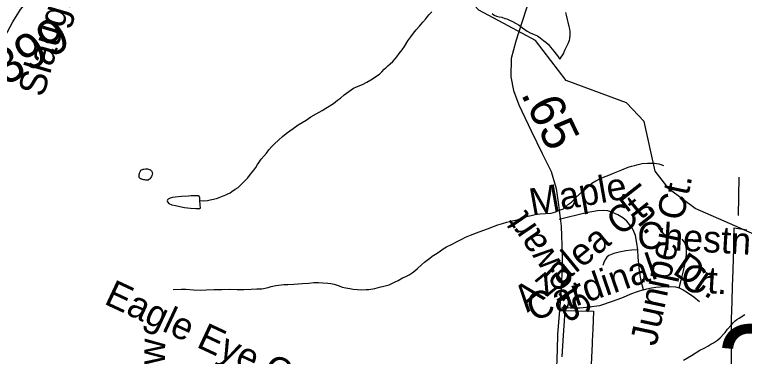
# Model space of a CAD drawing. Extents: x 2001466 to 31450019, y -30647475 to 847247.
# Drawn here: x 2058947 to 2064101, y 674594 to 677008 of the extents above; entities that cross this region are included whole.
import ezdxf

# ---------------------------------------------------------------- set-up
doc = ezdxf.new("R2010")
doc.units = 0
for name, color, linetype in [('Exist Boundary Political City Limit New', 7, 'Continuous'), ('Exist Boundary Political City Limit Old', 7, 'Continuous'), ('Exist Hydrographic Creek Single Shore', 7, 'Continuous'), ('Exist Hydrographic Misc Water Feature', 7, 'Continuous'), ('Exist Road Non-System Type 51', 7, 'Continuous'), ('Exist Road Non-System Type 51 Label', 7, 'Continuous'), ('Exist Road Secondary Mileage Hundredths English Label', 7, 'Continuous'), ('Exist Road Secondary Structure Standard Bridge Number Label', 7, 'Continuous'), ('Exist Road Secondary Type 51 Attributed', 7, 'Continuous'), ('Exist Road Secondary Type 51 Label', 7, 'Continuous'), ('Exist Road Secondary Type 51 Number Label', 7, 'Continuous'), ('Map Preparation Boundary City Limit Buffer Line', 7, 'Continuous')]:
    doc.layers.add(name, color=color, linetype=linetype)

msp = doc.modelspace()

# ---------------------------------------------------------------- linework, layer by layer
at = {"layer": 'Exist Boundary Political City Limit New'}
for points in [[(2064010, 674466.7), (2064010.9, 674859.6), (2064014.2, 674979.8), (2064017.4, 675095.1), (2064018.8, 675138.9), (2064023.1, 675279.1), (2064025.4, 675364.4), (2064026.8, 675419.6), (2064029, 675502.1), (2064117.8, 675487.6)], [(2062813.1, 674591.2), (2062820.9, 674707.6), (2062834.9, 674917.1), (2062843.6, 674917.9), (2062905.1, 674916.3), (2062916.8, 674916), (2063035.1, 674913.1), (2063029.9, 674786.6), (2063026.4, 674702.3), (2063025.6, 674683.9), (2063015.4, 674489.8)]]:
    msp.add_lwpolyline(points, dxfattribs=at)
at = {"layer": 'Exist Boundary Political City Limit Old'}
msp.add_lwpolyline([(2064060.7, 675859.9), (2064056.7, 675588.3)], dxfattribs=at)
at = {"layer": 'Exist Hydrographic Creek Single Shore'}
for points in [[(2062432.6, 676929.3), (2062225.6, 677040.6), (2062133.5, 677140.8), (2062083.5, 677365), (2061866.6, 677641.7), (2061849.6, 677766.6), (2061898.6, 677959.2), (2062148.5, 678298.7), (2062147.5, 678541.4), (2062047.6, 678701), (2061605.5, 679133.2), (2061504.7, 679181.1), (2061371.6, 679190.4)], [(2064034.5, 675515.7), (2063752.4, 675638.1), (2063569.5, 675776.4), (2063469.5, 675903), (2063393.6, 676252.3), (2063268.5, 676386.1), (2062842.6, 676542.4), (2062625.5, 676825.7), (2062432.6, 676929.3)], [(2064411.5, 675280.2), (2064236.6, 675428.1), (2064034.5, 675515.7)]]:
    msp.add_lwpolyline(points, dxfattribs=at)
at = {"layer": 'Exist Hydrographic Misc Water Feature'}
for points in [[(2060255.9, 675695.7), (2060279.7, 675693.7), (2060309.4, 675696.1), (2060327.4, 675699.8), (2060351.6, 675703.9), (2060373.4, 675709.9), (2060391.4, 675716.1), (2060415.2, 675726.3), (2060437.4, 675734.3), (2060453.6, 675742), (2060469.3, 675750.1), (2060481.2, 675758.1), (2060505.2, 675774.3), (2060525.5, 675788.3), (2060551.6, 675812.3), (2060571.1, 675832.4), (2060593.4, 675856.2), (2060613.5, 675880.4), (2060637.3, 675910.4), (2060649.2, 675928.5), (2060661.1, 675948.6), (2060673, 675966.3), (2060689, 675986.5), (2060707.2, 676008.5), (2060724.8, 676028.6), (2060742.9, 676052.6), (2060761.1, 676074.6), (2060781, 676094.7), (2060810.8, 676122.6), (2060838.6, 676146.8), (2060864.7, 676168.8), (2060890.7, 676186.8), (2060914.5, 676205), (2060948.8, 676229.1), (2060976.4, 676245.1), (2061006.2, 676263), (2061038.4, 676285.2), (2061076.5, 676307), (2061118.3, 676331.1), (2061144.4, 676347.4), (2061198.1, 676381.5), (2061228.2, 676403.3), (2061247.9, 676417.4), (2061274, 676441.3), (2061306.2, 676465.7), (2061340, 676487.7), (2061373.6, 676503.7), (2061404.2, 676515.7), (2061434.1, 676531.9), (2061461.8, 676548), (2061481.7, 676560), (2061505.9, 676575.8), (2061523.7, 676588.1), (2061539.5, 676603.9), (2061555.7, 676622.1), (2061567.6, 676632.1), (2061583.6, 676645.9), (2061599.6, 676660.1), (2061617.8, 676678), (2061633.6, 676696.3), (2061645.7, 676709.9), (2061663.4, 676734), (2061683.3, 676760.1), (2061699.2, 676784.1), (2061723, 676822.3), (2061745.4, 676852.2), (2061763, 676876.3), (2061783.3, 676900.4), (2061805.1, 676926.3), (2061829.3, 676954.2), (2061851, 676978.5), (2061872.7, 677006.5), (2061893, 677028.5)], [(2062318.7, 677015.1), (2062334.5, 677005.4), (2062350.7, 676997.3), (2062368.7, 676993.3), (2062387.2, 676989.3), (2062408.9, 676981.6), (2062423.1, 676977.4), (2062440.7, 676969.4), (2062459, 676961.4), (2062488.7, 676945.5), (2062504.9, 676935.8), (2062517.2, 676927.8), (2062534.8, 676913.8), (2062549, 676903.9), (2062566.8, 676891.9), (2062586.9, 676879.9), (2062615.2, 676868), (2062639, 676857.9), (2062659.1, 676843.8), (2062683.1, 676826), (2062699.3, 676814.2), (2062717.1, 676796.1), (2062731.1, 676778.1), (2062743.2, 676764.1), (2062755.3, 676750.2), (2062771.3, 676728.3), (2062789.3, 676704.4), (2062795.3, 676694.2)], [(2062838.5, 677022.3), (2062842.8, 677004.2), (2062848.8, 676974.5), (2062852.7, 676954.4), (2062860.9, 676924.4), (2062865.2, 676906.3), (2062868.7, 676892.4), (2062869.1, 676864.3), (2062866.8, 676840.3), (2062862.9, 676824.3), (2062854.9, 676802.4), (2062847.1, 676788.1), (2062837.1, 676768.2), (2062831.3, 676754.5), (2062823.1, 676736.2), (2062815.3, 676724.5), (2062805.3, 676708.1), (2062795.3, 676694.2)], [(2060067, 675067.7), (2060124.7, 675069.4), (2060157.1, 675069.8), (2060210.8, 675063.7), (2060256.9, 675062), (2060298.9, 675064.1), (2060354.9, 675066.2), (2060410.7, 675066.3), (2060462.8, 675068.1), (2060518.6, 675066.5), (2060566.7, 675066.5), (2060616.8, 675068.7), (2060656.6, 675070.7), (2060692.6, 675072.6), (2060736.5, 675080.9), (2060758.9, 675086.9), (2060790.7, 675095), (2060810.6, 675096.9), (2060848.7, 675100.9), (2060876.6, 675103.1), (2060918.6, 675105.2), (2060980.5, 675109.2), (2061024.2, 675111.1), (2061060.7, 675115.4), (2061092.5, 675115.4), (2061124.5, 675113.4), (2061158.5, 675111.5), (2061180.5, 675109.8), (2061204.5, 675103.7), (2061238.7, 675091.6), (2061260.2, 675083.9), (2061286.5, 675077.9), (2061314.8, 675074), (2061338.8, 675070), (2061368.7, 675065.8), (2061398.4, 675064.1), (2061428.6, 675066.1), (2061448.7, 675066.3), (2061490.3, 675074.2), (2061522.7, 675082.2), (2061554.7, 675090.4), (2061592.4, 675100.5), (2061630.4, 675118.2), (2061656.6, 675130.5), (2061686.3, 675148.7), (2061704.2, 675156.5), (2061732.1, 675170.5), (2061754.4, 675184.6), (2061774.1, 675198.6), (2061792.1, 675214.6), (2061819.8, 675240.8), (2061842.4, 675260.9), (2061878.1, 675288.7), (2061895.7, 675301.1), (2061920.1, 675316.8), (2061944.1, 675333.1), (2061973.6, 675355), (2061997.6, 675369.2), (2062035.9, 675387.3), (2062071.6, 675405), (2062105.7, 675423.4), (2062131.9, 675437.3), (2062165.5, 675451.2), (2062209.6, 675467.7), (2062253.9, 675483.6), (2062287.3, 675495.6), (2062329.6, 675511.5), (2062359.7, 675523.6), (2062393.6, 675533.8), (2062423.5, 675541.9), (2062459.6, 675551.8), (2062495.3, 675559.8), (2062527.7, 675569.9), (2062561.5, 675582.2), (2062595.1, 675590.1), (2062623.4, 675596.4), (2062659.3, 675600.2), (2062695.4, 675602.5), (2062735.2, 675606.2), (2062769.2, 675614.4), (2062795.5, 675626.7), (2062823.5, 675636.6), (2062837.3, 675650.7), (2062859, 675668.6), (2062879.1, 675684.5), (2062910.7, 675716.6), (2062963, 675762.7), (2062997, 675794.9), (2063022.7, 675816.9), (2063050.7, 675835), (2063085, 675850.9), (2063106.5, 675861), (2063142.8, 675874.9), (2063176.6, 675889.3), (2063234.9, 675911.3), (2063280.6, 675931.5), (2063302.5, 675937.1), (2063324.3, 675943.6), (2063340.3, 675947.6), (2063378.6, 675955.6)], [(2063378.6, 675955.6), (2063416.8, 675959.6), (2063430.3, 675959.5), (2063444.4, 675959.8), (2063466.4, 675959.7), (2063480.5, 675957.6), (2063496.5, 675953.6), (2063510.3, 675949.8), (2063528.5, 675941.8)], [(2059877.2, 675839.1), (2059873.5, 675838.9), (2059865.7, 675840.9), (2059859.3, 675841), (2059851.1, 675843.1), (2059845.6, 675845.1), (2059841.5, 675846.9), (2059837.2, 675848.8), (2059833.3, 675851), (2059827.3, 675858.8), (2059825.5, 675864.8), (2059825.5, 675870.8), (2059827.3, 675879.1), (2059829.6, 675886.9), (2059831.2, 675895.1), (2059833.7, 675898.8), (2059835.1, 675903), (2059839.2, 675908.9), (2059843.1, 675912.8), (2059849.1, 675915.1), (2059855.4, 675917), (2059859.1, 675916.9), (2059871, 675919.1), (2059879, 675919.1), (2059885.4, 675919), (2059891.5, 675917.2), (2059897, 675915.1), (2059903.2, 675913), (2059907.1, 675911.2), (2059913.2, 675905), (2059917.1, 675895.1), (2059917.3, 675891), (2059919.4, 675885), (2059917.1, 675877.2), (2059915.3, 675871), (2059913.4, 675865.2), (2059909.6, 675856.9), (2059903.6, 675848.9), (2059899.5, 675845.1), (2059893.4, 675841.1), (2059889.7, 675839.2), (2059883.1, 675839), (2059877.2, 675839.1)], [(2060255.9, 675695.7), (2060253.8, 675713.9), (2060249.3, 675725.9), (2060245.4, 675727.7), (2060215.7, 675727.7), (2060193.6, 675727.8), (2060175.9, 675725.7), (2060125.7, 675723.5), (2060079.5, 675719.6), (2060061.5, 675715.4), (2060045.5, 675711.4), (2060031.8, 675705.3), (2060025.6, 675699.4), (2060023.4, 675693.2), (2060025.4, 675685.2), (2060035.9, 675673.5), (2060057.8, 675665.3), (2060082, 675659.6), (2060113.6, 675653.6), (2060147.6, 675645.6), (2060187.8, 675641.5), (2060225.7, 675637.8), (2060255.5, 675637.7), (2060259.6, 675641.6), (2060257.7, 675665.8), (2060255.9, 675695.7)], [(2063671, 674568.3), (2063727, 674600.4), (2063786.9, 674638.4), (2063816.4, 674652.6), (2063842.5, 674666.5), (2063864.8, 674680.5), (2063882.6, 674690.8), (2063910.7, 674708.9), (2063930.4, 674724.9), (2063956.7, 674754.6), (2063964.9, 674762.7), (2063982.5, 674786.8), (2064006.3, 674814.8), (2064022.5, 674831), (2064036.4, 674844.8), (2064048.3, 674855.1), (2064064.3, 674864.9), (2064104.5, 674891.2)]]:
    msp.add_lwpolyline(points, dxfattribs=at)
at = {"layer": 'Exist Road Non-System Type 51'}
for points in [[(2063347.4, 675346.3), (2063341.8, 675393.8), (2063330.7, 675448.3), (2063315.3, 675487.4), (2063306.9, 675504.1), (2063270.6, 675550.2), (2063242.7, 675574), (2063206.4, 675594.9), (2063168.7, 675611.7), (2063135.2, 675621.5), (2063105.8, 675624.3), (2063062.5, 675621.5), (2062984.3, 675607.5), (2062792.2, 675560.6)], [(2063640.7, 675079.5), (2063654.7, 675132.6), (2063670, 675198.2), (2063684, 675263.9), (2063691, 675314.2), (2063691, 675349.1), (2063686.8, 675378.4), (2063677, 675400.8), (2063660.2, 675421.7)], [(2063347.4, 675346.3), (2063304.1, 675343.5), (2063263.6, 675339.3), (2063217.5, 675330.9), (2063178.4, 675321.1), (2063143.5, 675307.2), (2063128.2, 675294.6), (2063121.2, 675283.4), (2063114.2, 675273.6), (2063108.6, 675258.3), (2063101.6, 675235.9)], [(2063387.9, 675064.1), (2063372.6, 675125.6), (2063365.6, 675167.5), (2063357.2, 675219.2), (2063350.2, 675294.6), (2063347.4, 675346.3)], [(2063387.9, 675064.1), (2063411.7, 675071.1), (2063443.8, 675079.5), (2063475.9, 675083.7), (2063508, 675085.1), (2063579.2, 675087.9), (2063614.2, 675085.1), (2063640.7, 675079.5)], [(2063640.7, 675079.5), (2063668.6, 675065.5), (2063699.4, 675046), (2063744, 675015.2), (2063783.1, 674983.1)], [(2063387.9, 675064.1), (2063343.2, 675050.2), (2063304.1, 675036.2), (2063232.9, 675005.5), (2063167.3, 674983.1), (2063077.9, 674952.4), (2063005.3, 674941.2), (2062941, 674934.2), (2062869.8, 674935.6), (2062810.5, 674940.6)]]:
    msp.add_lwpolyline(points, dxfattribs=at)
at = {"layer": 'Exist Road Secondary Type 51 Attributed'}
for points in [[(2058183.1, 675136.2), (2058261.4, 675239.4), (2058354.7, 675369), (2058425.3, 675480.2), (2058576.8, 675760.7), (2058663.9, 675907.3), (2058689.7, 675958.9), (2058720.7, 676048), (2058739.2, 676149.4), (2058752.7, 676278.4), (2058763.1, 676404.4), (2058789.5, 676631.1), (2058814.7, 676715.3), (2058856.8, 676810.5), (2058933.5, 676957.4), (2058987.6, 677043.4), (2059037.9, 677104.2), (2059127.9, 677195.2), (2059220, 677278.1)], [(2062606.8, 677192.3), (2062526.3, 676944.4), (2062486.9, 676820.5), (2062454.6, 676699.3), (2062452.2, 676569), (2062470.3, 676472.7), (2062508.2, 676371.2), (2062595.8, 676186.5), (2062673.1, 676027), (2062736.2, 675901.1), (2062770.9, 675779.5), (2062788.3, 675664.2), (2062806.4, 675514.2), (2062813.5, 675311.7), (2062810.4, 675175.9), (2062803.3, 675033), (2062782, 674749.9), (2062778.8, 674642.6), (2062770.9, 674450.7), (2062755.9, 674231.6), (2062748, 673997.9), (2062734.6, 673816.3)]]:
    msp.add_lwpolyline(points, dxfattribs=at)
at = {"layer": 'Map Preparation Boundary City Limit Buffer Line'}
for points in [[(2064010, 674466.7), (2064010.9, 674859.6), (2064014.2, 674979.8), (2064017.4, 675095.1), (2064018.8, 675138.9), (2064023.1, 675279.1), (2064025.4, 675364.4), (2064026.8, 675419.6), (2064029, 675502.1), (2064117.8, 675487.6)], [(2062813.1, 674591.2), (2062820.9, 674707.6), (2062834.9, 674917.1), (2062843.6, 674917.9), (2062905.1, 674916.3), (2062916.8, 674916), (2063035.1, 674913.1), (2063029.9, 674786.6), (2063026.4, 674702.3), (2063025.6, 674683.9), (2063015.4, 674489.8)]]:
    msp.add_lwpolyline(points, dxfattribs=at)

# ---------------------------------------------------------------- texts
at = {"layer": 'Exist Road Non-System Type 51 Label'}
for s, rotation, p in [('Maple', 10.1272, (2062600.1, 675588.9)), ('Juniper Ct.', 77.9916, (2063478.7, 674661.6)), ('Ln.', 308.2272, (2063200.1, 675719.3)), ('Azalea Ct.', 39.2954, (2062569.1, 674900.7)), ('Chestnut', 356.6811, (2063339.5, 675358.7)), ('Cardinal', 18.9743, (2062602.9, 674841.1)), ('Dr.', 325.4854, (2063585.8, 675183.8)), ('Ct.', 356.6811, (2063652.1, 675051.6)), ('Eagle Eye Ct.', 334.9739, (2059571.2, 674968.8)), ('Sippihaw', 88.9952, (2059992.8, 673686.6))]:
    msp.add_text(s, height=190, rotation=rotation, dxfattribs=at).set_placement(p)
at = {"layer": 'Exist Road Secondary Mileage Hundredths English Label'}
msp.add_text('.65', height=250, rotation=295.8645, dxfattribs=at).set_placement((2062519.6, 676448.1))
at = {"layer": 'Exist Road Secondary Structure Standard Bridge Number Label'}
msp.add_text('336', height=656.17, dxfattribs=at).set_placement((2063899.8, 674159))
at = {"layer": 'Exist Road Secondary Type 51 Label'}
for s, rotation, p in [('Slaughter', 73.8361, (2059149, 676418.7)), ('Stewart', 124.1839, (2063039.8, 674921.6))]:
    msp.add_text(s, height=190, rotation=rotation, dxfattribs=at).set_placement(p)
at = {"layer": 'Exist Road Secondary Type 51 Number Label'}
msp.add_text('1399', height=250, rotation=31.918, dxfattribs=at).set_placement((2058728.8, 676402.5))

doc.saveas('drawing.dxf')
